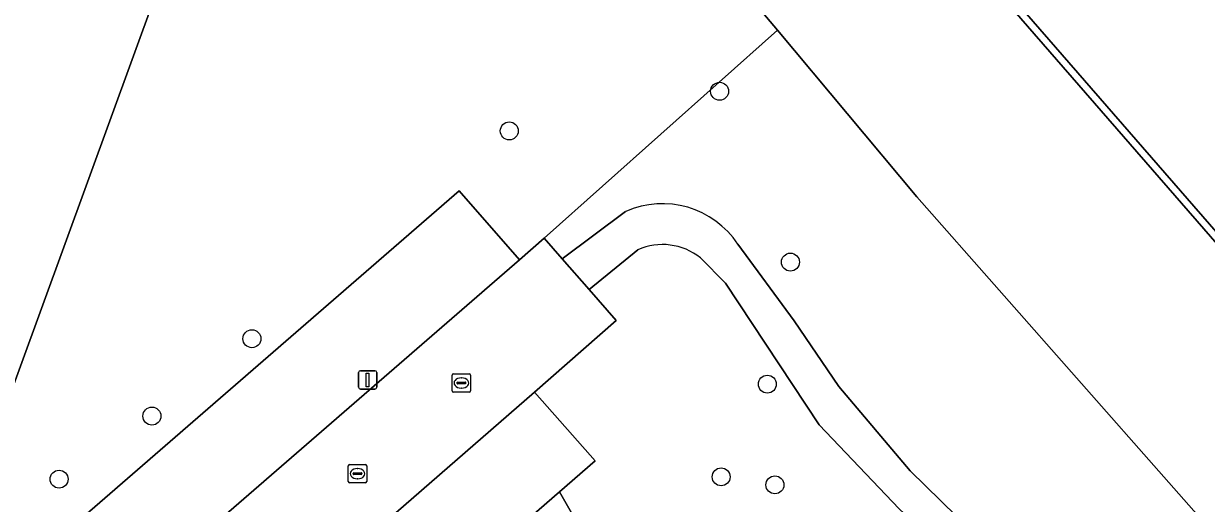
# Model space of a CAD drawing. Extents: x 156661 to 157576, y 383570 to 384425.
# Drawn here: x 156892.4 to 156956.8, y 384291.6 to 384317.7 of the extents above; entities that cross this region are included whole.
import ezdxf

# ---------------------------------------------------------------- set-up
doc = ezdxf.new("R2010")
doc.units = 0
for name, color, linetype in [('IMGEO_Boom', 7, 'Continuous'), ('IMGEO_Groenvoorziening', 7, 'Continuous'), ('IMGEO_Houtwal', 7, 'Continuous'), ('IMGEO_Kademuur', 7, 'Continuous'), ('IMGEO_Kolk', 7, 'Continuous'), ('IMGEO_Lichtmast', 7, 'Continuous'), ('IMGEO_Loofbos', 7, 'Continuous'), ('IMGEO_Pand', 7, 'Continuous'), ('IMGEO_Parkeervlak_open', 7, 'Continuous'), ('IMGEO_Rijbaan_lokaal_open', 7, 'Continuous'), ('IMGEO_Voetpad_halfverhard', 7, 'Continuous'), ('IMGEO_Waterloop', 7, 'Continuous')]:
    doc.layers.add(name, color=color, linetype=linetype)

msp = doc.modelspace()

# ---------------------------------------------------------------- linework, layer by layer
at = {"layer": 'IMGEO_Boom'}
for centre in [(156930.337, 384314.034), (156918.885, 384311.874), (156934.194, 384304.724), (156904.869, 384300.549), (156932.938, 384298.073), (156899.424, 384296.331), (156894.369, 384292.894), (156930.423, 384293.02), (156933.35, 384292.584)]:
    msp.add_circle(centre, 0.489, dxfattribs=at)
at = {"layer": 'IMGEO_Groenvoorziening'}
for points in [[(156865.122, 384390.789), (156837.527, 384313.347), (156838.99, 384312.851), (156833.811, 384298.198), (156840.64, 384289.505), (156842.92, 384291.312), (156846.616, 384294.022), (156852.753, 384298.627), (156876.187, 384267.345), (156877.608, 384268.578), (156874.981, 384271.762), (156881.088, 384277.119), (156880.566, 384277.726), (156916.164, 384308.614), (156919.449, 384304.847), (156920.779, 384306.033), (156933.486, 384317.366), (156931.893, 384319.271)], [(156924.213, 384287.669), (156921.611, 384292.197), (156917.316, 384288.456)]]:
    msp.add_lwpolyline(points, dxfattribs=at)
msp.add_lwpolyline([(156902.064, 384326.017), (156889.74, 384292.159), (156855.895, 384304.479), (156868.199, 384338.324)], close=True, dxfattribs=at)
at = {"layer": 'IMGEO_Houtwal'}
for points in [[(157023.543, 384228.051), (157006.01, 384248.271), (156992.672, 384263.41), (156991.97, 384266.145), (156983.521, 384275.769), (156962.299, 384300.099), (156938.721, 384327.243)], [(156931.893, 384319.271), (156933.486, 384317.366), (156941.083, 384308.281), (156959.022, 384287.93), (156962.788, 384283.898), (156964.732, 384281.224), (156967.395, 384278.643), (156975.024, 384271.247), (156978.622, 384265.56)]]:
    msp.add_lwpolyline(points, dxfattribs=at)
at = {"layer": 'IMGEO_Kademuur'}
msp.add_lwpolyline([(157006.311, 384248.534), (156993.035, 384263.602), (156992.333, 384266.337), (156983.822, 384276.032), (156962.601, 384300.361), (156939.023, 384327.504), (156926.015, 384342.626), (156925.562, 384342.268), (156926.889, 384340.699), (156928.32, 384339.009), (156928.694, 384338.918), (156938.721, 384327.243), (156962.299, 384300.099), (156983.521, 384275.769), (156991.97, 384266.145), (156992.672, 384263.41), (157006.01, 384248.271), (157023.543, 384228.051), (157023.763, 384227.802), (157025.556, 384225.768), (157026.735, 384224.429), (157027.035, 384224.694), (157023.845, 384228.315)], close=True, dxfattribs=at)
at = {"layer": 'IMGEO_Kolk'}
for p, q in [((156915.779, 384297.71), (156915.779, 384298.562)), ((156915.854, 384298.636), (156916.706, 384298.636)), ((156916.267, 384298.416), (156916.292, 384298.416)), ((156916.78, 384298.562), (156916.78, 384297.71)), ((156916.038, 384298.13), (156916.038, 384298.142)), ((156916.476, 384298.093), (156916.078, 384298.093)), ((156916.081, 384298.179), (156916.479, 384298.179)), ((156916.29, 384297.856), (156916.265, 384297.856)), ((156916.522, 384298.142), (156916.522, 384298.13)), ((156916.706, 384297.636), (156915.854, 384297.636)), ((156910.12, 384292.767), (156910.12, 384293.619)), ((156910.195, 384293.693), (156911.047, 384293.693)), ((156910.379, 384293.187), (156910.379, 384293.199)), ((156910.422, 384293.236), (156910.82, 384293.236)), ((156910.608, 384293.473), (156910.633, 384293.473)), ((156910.863, 384293.199), (156910.863, 384293.187)), ((156911.121, 384293.619), (156911.121, 384292.767)), ((156911.047, 384292.693), (156910.195, 384292.693)), ((156910.817, 384293.15), (156910.419, 384293.15)), ((156910.631, 384292.913), (156910.606, 384292.913))]:
    msp.add_line(p, q, dxfattribs=at)
for points in [[(156915.779, 384297.71), (156915.779, 384298.562)], [(156915.854, 384298.636), (156916.706, 384298.636)], [(156916.78, 384298.562), (156916.78, 384297.71)], [(156916.706, 384297.636), (156915.854, 384297.636)], [(156910.12, 384292.767), (156910.12, 384293.619)], [(156910.195, 384293.693), (156911.047, 384293.693)], [(156911.121, 384293.619), (156911.121, 384292.767)], [(156911.047, 384292.693), (156910.195, 384292.693)]]:
    msp.add_lwpolyline(points, dxfattribs=at)
for centre, radius, start, end in [((156915.856, 384298.56), 0.0765, 91.55205, 178.44795), ((156915.856, 384298.56), 0.0765, 91.55205, 178.44795), ((156916.704, 384298.56), 0.0765, 1.55205, 88.44795), ((156916.704, 384298.56), 0.0765, 1.55205, 88.44795), ((156915.856, 384297.712), 0.0765, 181.55205, 268.44795), ((156915.856, 384297.712), 0.0765, 181.55205, 268.44795), ((156916.078, 384298.139), 0.0403, 85.87752, 175.75265), ((156916.075, 384298.129), 0.0366, 178.93798, 274.71019), ((156916.479, 384298.136), 0.043, 264.86636, 352.45326), ((156916.483, 384298.141), 0.0386, 1.73085, 96.63898), ((156916.704, 384297.712), 0.0765, 271.55205, 358.44795), ((156916.704, 384297.712), 0.0765, 271.55205, 358.44795), ((156910.197, 384293.617), 0.0765, 91.55205, 178.44795), ((156910.197, 384293.617), 0.0765, 91.55205, 178.44795), ((156910.419, 384293.196), 0.0403, 85.87752, 175.75265), ((156910.416, 384293.186), 0.0366, 178.93798, 274.71019), ((156910.82, 384293.193), 0.043, 264.86636, 352.45326), ((156910.824, 384293.198), 0.0386, 1.73085, 96.63898), ((156911.045, 384293.617), 0.0765, 1.55205, 88.44795), ((156911.045, 384293.617), 0.0765, 1.55205, 88.44795), ((156910.197, 384292.769), 0.0765, 181.55205, 268.44795), ((156910.197, 384292.769), 0.0765, 181.55205, 268.44795), ((156911.045, 384292.769), 0.0765, 271.55205, 358.44795), ((156911.045, 384292.769), 0.0765, 271.55205, 358.44795)]:
    msp.add_arc(centre, radius, start, end, dxfattribs=at)
for centre, major_axis, ratio, start_param, end_param in [((156916.266, 384298.136), (-0.387, 0.002), 0.722429, 4.712389, 7.853982), ((156916.291, 384298.136), (-0.39, 0.002), 0.717154, 1.570796, 4.712389), ((156910.607, 384293.193), (-0.387, 0.002), 0.722429, 4.712389, 7.853982), ((156910.632, 384293.193), (-0.39, 0.002), 0.717154, 1.570796, 4.712389)]:
    msp.add_ellipse(centre, major_axis=major_axis, ratio=ratio, start_param=start_param, end_param=end_param, dxfattribs=at)
at = {"layer": 'IMGEO_Lichtmast'}
for p, q in [((156910.675, 384297.905), (156910.675, 384298.705)), ((156910.675, 384298.705), (156910.675, 384297.905)), ((156910.775, 384298.805), (156911.565, 384298.805)), ((156911.565, 384298.805), (156910.775, 384298.805)), ((156911.665, 384298.705), (156911.665, 384297.905)), ((156911.665, 384297.905), (156911.665, 384298.705)), ((156911.565, 384297.805), (156910.775, 384297.805)), ((156910.775, 384297.805), (156911.565, 384297.805))]:
    msp.add_line(p, q, dxfattribs=at)
msp.add_lwpolyline([(156911.095, 384298.68), (156911.245, 384298.68), (156911.245, 384297.93), (156911.095, 384297.93), (156911.095, 384298.68)], dxfattribs=at)
for centre, start, end in [((156910.775, 384298.705), 90, 180), ((156910.775, 384298.705), 90, 180), ((156911.565, 384298.705), 0, 90), ((156911.565, 384298.705), 360, 90), ((156910.775, 384297.905), 180, 270), ((156910.775, 384297.905), 180, 270), ((156911.565, 384297.905), 270, 0), ((156911.565, 384297.905), 270, 0)]:
    msp.add_arc(centre, 0.1, start, end, dxfattribs=at)
at = {"layer": 'IMGEO_Loofbos'}
for points in [[(156941.083, 384308.281), (156933.486, 384317.366), (156920.779, 384306.033), (156921.768, 384304.903), (156925.223, 384307.475)], [(156978.622, 384265.56), (156975.024, 384271.247), (156967.395, 384278.643), (156964.732, 384281.224), (156962.788, 384283.898), (156959.022, 384287.93), (156941.083, 384308.281)], [(156931.33, 384305.695), (156934.402, 384301.517), (156936.828, 384297.951), (156940.712, 384293.341), (156946.593, 384287.588), (156947.738, 384286.536), (156957.949, 384277.16), (156960.969, 384274.816), (156969.206, 384269.258), (156974.485, 384265.285), (156978.508, 384262.205), (156978.718, 384262.506)], [(156925.888, 384305.399), (156923.23, 384303.234), (156924.705, 384301.55), (156920.266, 384297.637), (156922.327, 384295.29), (156923.556, 384293.891), (156921.611, 384292.197), (156924.213, 384287.669), (156934.032, 384281.434), (156940.187, 384279.465), (156946.464, 384285.343), (156940.124, 384291.277), (156935.757, 384295.859)], [(156935.757, 384295.859), (156930.652, 384303.568), (156929.29, 384304.956)]]:
    msp.add_lwpolyline(points, dxfattribs=at)
for centre, radius, start, end in [((156927.233, 384303.004), 4.902, 33.29435, 114.20614), ((156927.225, 384302.38), 3.302, 51.28299, 113.87868)]:
    msp.add_arc(centre, radius, start, end, dxfattribs=at)
at = {"layer": 'IMGEO_Pand'}
msp.add_lwpolyline([(156902.064, 384326.017), (156868.199, 384338.324), (156855.895, 384304.479), (156889.74, 384292.159)], close=True, dxfattribs=at)
at = {"layer": 'IMGEO_Parkeervlak_open'}
for points in [[(156883.807, 384273.954), (156919.449, 384304.847), (156916.164, 384308.614), (156880.566, 384277.726), (156881.088, 384277.119)], [(156912.712, 384291.056), (156914.093, 384289.439), (156915.965, 384287.32), (156917.316, 384288.456), (156921.611, 384292.197), (156923.556, 384293.891), (156922.327, 384295.29), (156920.266, 384297.637)]]:
    msp.add_lwpolyline(points, close=True, dxfattribs=at)
at = {"layer": 'IMGEO_Rijbaan_lokaal_open'}
msp.add_lwpolyline([(156911.517, 384290.014), (156912.712, 384291.056), (156920.266, 384297.637), (156924.705, 384301.55), (156923.23, 384303.234), (156921.768, 384304.903), (156920.779, 384306.033), (156919.449, 384304.847), (156883.807, 384273.954), (156877.608, 384268.578), (156876.187, 384267.345), (156879.806, 384262.53), (156881.05, 384263.616), (156903.248, 384282.862), (156903.581, 384283.18)], dxfattribs=at)
at = {"layer": 'IMGEO_Voetpad_halfverhard'}
for points in [[(156925.223, 384307.475), (156921.768, 384304.903), (156923.23, 384303.234), (156925.888, 384305.399)], [(156947.738, 384286.536), (156946.593, 384287.588), (156940.712, 384293.341), (156936.828, 384297.951), (156934.402, 384301.517), (156931.33, 384305.695)], [(156929.29, 384304.956), (156930.652, 384303.568), (156935.757, 384295.859), (156940.124, 384291.277), (156946.464, 384285.343), (156955.359, 384277.019), (156958.347, 384274.467), (156960.609, 384272.783), (156967.174, 384268.505), (156973.154, 384264.094), (156977.53, 384260.641), (156978.186, 384260.123), (156983.634, 384255.146), (156989.755, 384249.711), (156995.848, 384243.123), (157001.139, 384237.036), (157008.158, 384228.713), (157012.721, 384223.099), (157017.805, 384217.82)]]:
    msp.add_lwpolyline(points, dxfattribs=at)
for centre, radius, start, end in [((156927.233, 384303.004), 4.902, 33.29435, 114.20614), ((156927.225, 384302.38), 3.302, 51.28299, 113.87868)]:
    msp.add_arc(centre, radius, start, end, dxfattribs=at)
at = {"layer": 'IMGEO_Waterloop'}
msp.add_lwpolyline([(156868.628, 384425.309), (156864.214, 384413.56), (156867.403, 384409.879), (156880.758, 384394.544), (156899.209, 384373.461), (156918.129, 384351.856), (156923.081, 384346.096), (156922.608, 384345.651), (156921.281, 384347.248), (156920.82, 384346.939), (156920.674, 384346.672), (156926.192, 384340.166), (156926.435, 384340.352), (156926.889, 384340.699), (156925.562, 384342.268), (156926.015, 384342.626), (156939.023, 384327.504), (156962.601, 384300.361), (156983.822, 384276.032), (156992.333, 384266.337), (156993.035, 384263.602), (157006.311, 384248.534), (157023.845, 384228.315)], dxfattribs=at)

doc.saveas('drawing.dxf')
